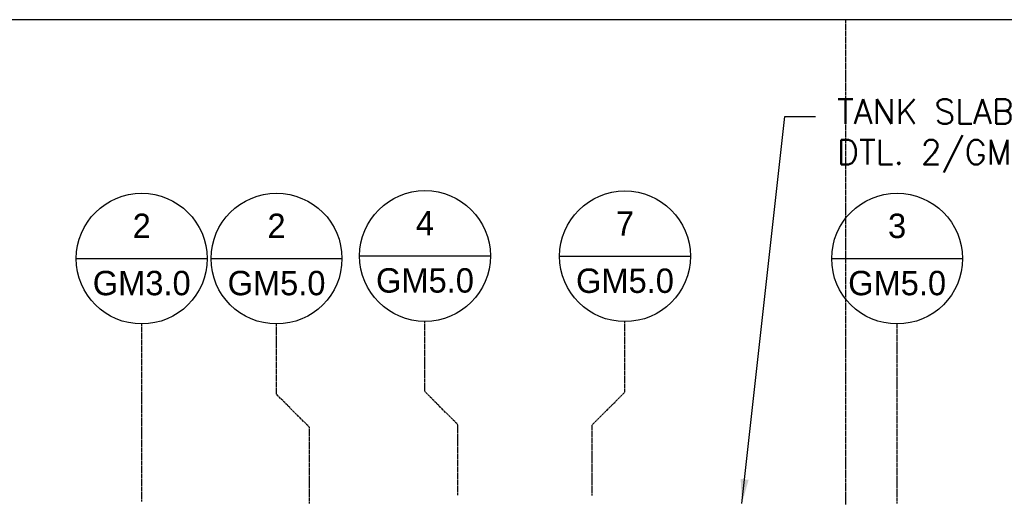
# Model space of a CAD drawing. Extents: x -285 to 5863, y 308 to 3178.
# Tile 325 of 622: x 1495 to 1737, y 987 to 1104. Entities that reach past the tile are written whole.
import ezdxf
from ezdxf.enums import TextEntityAlignment as Align

# ---------------------------------------------------------------- set-up
doc = ezdxf.new("R2010")
doc.units = 0
doc.header["$MEASUREMENT"] = 0
doc.linetypes.add('CENTER1', pattern=[0.6625, 0.5, -0.075, 0.0125, -0.075])
doc.layers.get('0').update_dxf_attribs({"color": 255, "linetype": 'CONTINUOUS'})
for name, color, linetype in [('CENTERLINE', 3, 'CENTER1'), ('TAG', 3, 'CONTINUOUS'), ('TEXT', 3, 'CONTINUOUS')]:
    doc.layers.add(name, color=color, linetype=linetype)
doc.layers.add('FREEZE-LINES', color=8, linetype='CONTINUOUS', plot=False)
doc.layers.add('FREEZE-OUTLINE-TITLES', color=60, linetype='CONTINUOUS', plot=False)
doc.styles.add('SIMPFRAC', font='simpfrac')
doc.styles.add('SIMPLEX', font='simplex')
doc.dimstyles.new('DIM64', dxfattribs={"dimscale": 64, "dimtxt": 0.09375, "dimasz": 0.09375, "dimexe": 0.0625, "dimexo": 0.0625, "dimgap": 0.046875, "dimtad": 1, "dimdec": 4, "dimzin": 3, "dimdsep": 46, "dimlunit": 4, "dimtxsty": 'SIMPLEX', "dimcen": 0, "dimclrd": 256, "dimclre": 256, "dimclrt": 256, "dimadec": 0, "dimazin": 0, "dimtfac": 1, "dimtdec": 4, "dimtmove": 0, "dimatfit": 3, "dimfxl": 1, "dimfrac": 2, "dimtolj": 1, "dimtzin": 0, "dimarcsym": 0})

# ---------------------------------------------------------------- blocks, each defined once
blk = doc.blocks.new('KEY-DETAIL')
blk.add_line((-0.1911, 0), (0.1911, 0))
blk.add_circle((0, 0), 0.1911)
at = {"style": 'SIMPFRAC'}
for tag, p in [('DETAIL', (0, 0.1314)), ('SHEET', (0, -0.0358))]:
    blk.add_attdef(tag, text='', height=0.0781, dxfattribs=at).set_placement(p, align=Align.TOP_CENTER)

msp = doc.modelspace()

# ---------------------------------------------------------------- linework, layer by layer
at = {"layer": 'CENTERLINE'}
for p, q in [((1524.87895, 985.51471), (1524.87895, 1029.15474)), ((1710.63135, 985.01471), (1710.63135, 1029.15474))]:
    msp.add_line(p, q, dxfattribs=at)
at = {"layer": 'CENTERLINE', "flags": 128}
for points in [[(1566.11557, 985.01471), (1566.11557, 1003.74617), (1558.02658, 1011.83516), (1558.02658, 1029.15474)], [(1602.62128, 987.07512), (1602.62128, 1004.3947), (1594.53229, 1012.4837), (1594.53229, 1029.80327)], [(1635.62129, 986.99979), (1635.62129, 1004.31937), (1643.71028, 1012.40836), (1643.71028, 1029.72794)]]:
    msp.add_lwpolyline(points, dxfattribs=at)
at = {"layer": 'FREEZE-LINES', "color": 8, "linetype": 'CENTER1'}
msp.add_line((1698, 564.00736), (1698, 1104.00736), dxfattribs=at)
at = {"layer": 'FREEZE-OUTLINE-TITLES', "linetype": 'Continuous'}
msp.add_lwpolyline([(2220, 1104.01471), (1176, 1104.01471), (1176, 564.00736), (2220, 564.00736)], close=True, dxfattribs=at)

# ---------------------------------------------------------------- block references
at = {"layer": 'TAG'}
ref = msp.add_blockref('KEY-DETAIL', (1524.87895, 1045.24373), dxfattribs=dict(at, xscale=84.17985725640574, yscale=84.17985725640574, zscale=84.17985725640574))
ref.add_attrib('SHEET', 'GM3.0', dxfattribs={"height": 6, "style": 'SIMPFRAC'}).set_placement((1524.87895, 1042.22704), align=Align.TOP_CENTER)
ref.add_attrib('DETAIL', '2', dxfattribs={"layer": '0', "height": 6, "style": 'SIMPFRAC'}).set_placement((1524.87895, 1056.30491), align=Align.TOP_CENTER)
ref = msp.add_blockref('KEY-DETAIL', (1558.02658, 1045.24373), dxfattribs=dict(at, xscale=84.17985725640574, yscale=84.17985725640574, zscale=84.17985725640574))
ref.add_attrib('SHEET', 'GM5.0', dxfattribs={"height": 6, "style": 'SIMPFRAC'}).set_placement((1558.02658, 1042.22704), align=Align.TOP_CENTER)
ref.add_attrib('DETAIL', '2', dxfattribs={"layer": '0', "height": 6, "style": 'SIMPFRAC'}).set_placement((1558.02658, 1056.30491), align=Align.TOP_CENTER)
ref = msp.add_blockref('KEY-DETAIL', (1594.53229, 1045.89227), dxfattribs=dict(at, xscale=84.17985725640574, yscale=84.17985725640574, zscale=84.17985725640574))
ref.add_attrib('SHEET', 'GM5.0', dxfattribs={"height": 6, "style": 'SIMPFRAC'}).set_placement((1594.53229, 1042.87558), align=Align.TOP_CENTER)
ref.add_attrib('DETAIL', '4', dxfattribs={"layer": '0', "height": 6, "style": 'SIMPFRAC'}).set_placement((1594.53229, 1056.95345), align=Align.TOP_CENTER)
ref = msp.add_blockref('KEY-DETAIL', (1643.71028, 1045.81693), dxfattribs=dict(at, xscale=84.17985725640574, yscale=84.17985725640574, zscale=84.17985725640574))
ref.add_attrib('SHEET', 'GM5.0', dxfattribs={"height": 6, "style": 'SIMPFRAC'}).set_placement((1643.71028, 1042.80024), align=Align.TOP_CENTER)
ref.add_attrib('DETAIL', '7', dxfattribs={"layer": '0', "height": 6, "style": 'SIMPFRAC'}).set_placement((1643.71028, 1056.87811), align=Align.TOP_CENTER)
ref = msp.add_blockref('KEY-DETAIL', (1710.63135, 1045.24373), dxfattribs=dict(at, xscale=84.17985725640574, yscale=84.17985725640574, zscale=84.17985725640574))
ref.add_attrib('SHEET', 'GM5.0', dxfattribs={"height": 6, "style": 'SIMPFRAC'}).set_placement((1710.63135, 1042.22704), align=Align.TOP_CENTER)
ref.add_attrib('DETAIL', '3', dxfattribs={"layer": '0', "height": 6, "style": 'SIMPFRAC'}).set_placement((1710.63135, 1056.30491), align=Align.TOP_CENTER)

# ---------------------------------------------------------------- texts
at = {"layer": 'TEXT', "insert": (1695.86412, 1084.4339), "char_height": 6, "width": 89.508234, "attachment_point": 1, "style": 'SIMPLEX'}
msp.add_mtext('TANK SLAB (SEE DTL. 2/GM7.0)', dxfattribs=at)

# ---------------------------------------------------------------- leaders
at = {"layer": 'TEXT'}
msp.add_leader([(1672.47388, 984.98081), (1683.05116, 1080.23882), (1690.55162, 1080.23882)], dimstyle='DIM64', dxfattribs=at)

doc.saveas('drawing.dxf')
